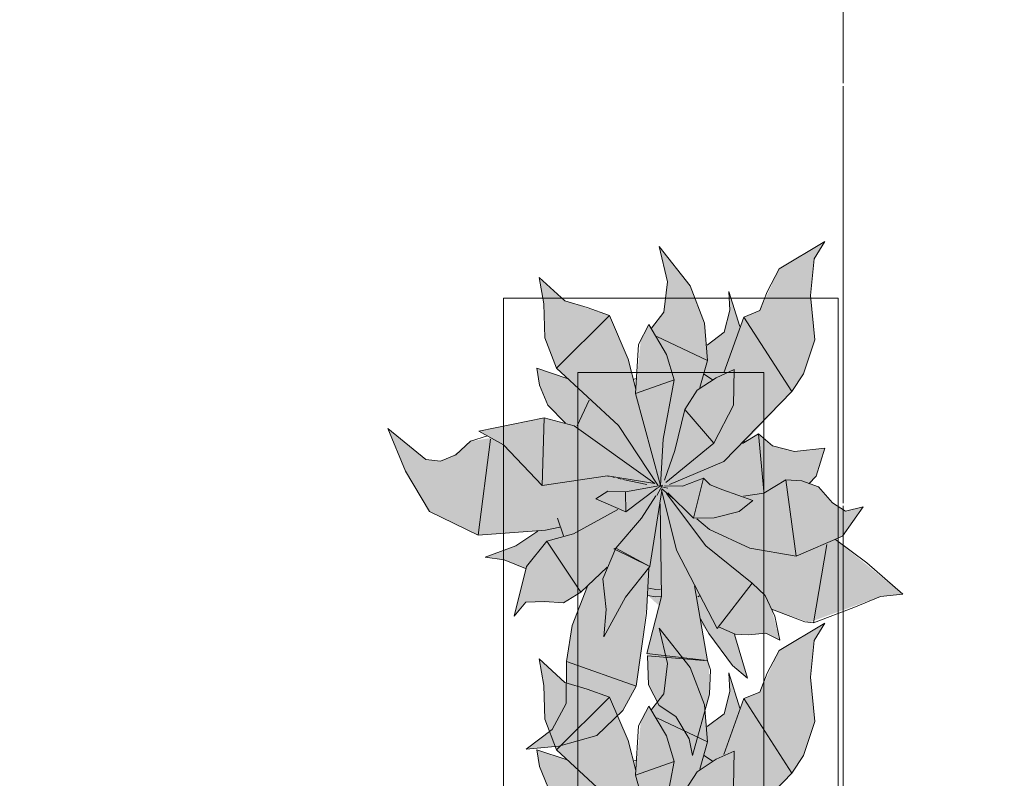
# Model space of a CAD drawing. Header units: millimetres. Extents: x -59761 to 112741, y -57975 to 46221.
# Tile 357 of 421: x 74743 to 76067, y -22523 to -21503. Entities that reach past the tile are written whole.
import ezdxf

# ---------------------------------------------------------------- set-up
doc = ezdxf.new("R2010")
doc.units = ezdxf.units.MM
doc.linetypes.add('короткая штриховая', pattern=[282.222222, 141.111111, -141.111111])
doc.linetypes.add('Штриховая', pattern=[564.444447, 282.222223, -282.222223])
for name, color, linetype in [('Интерьер - Мебель', 7, 'Continuous'), ('Элемент модели - Границы зон', 7, 'Continuous'), ('Элемент Модели - Зона', 7, 'Continuous')]:
    doc.layers.add(name, color=color, linetype=linetype)

msp = doc.modelspace()

# ---------------------------------------------------------------- hatches: boundary and pattern name
at = {"layer": 'Интерьер - Мебель', "linetype": 'Continuous', "lineweight": 0}
for points in [[(75238.13, -22053.02), (75261.57, -22110.26), (75294.14, -22164.58), (75359.54, -22196.44), (75439.45, -22191.05), (75411.7, -22209.81), (75368.65, -22225.9), (75394.53, -22229.53), (75423.13, -22241.17), (75408, -22305.31), (75423.53, -22286.7), (75466.35, -22286.98), (75473.91, -22287.59), (75497.33, -22273.26), (75506.28, -22265.22), (75485.77, -22319.12), (75479.27, -22359.9), (75477.86, -22415.99), (75458.84, -22457.73), (75424.09, -22484.2), (75467.88, -22480.39), (75519.1, -22465.67), (75553.79, -22432.4), (75571.8, -22399.36), (75587.5, -22277.58), (75602.77, -22291.47), (75586.11, -22355.57), (75588.14, -22397.53), (75602.47, -22425.31), (75625.18, -22440.19), (75642.8, -22470.32), (75647.59, -22492.65), (75670.37, -22410.36), (75669.67, -22371.39), (75658.9, -22314.93), (75697.5, -22366.69), (75721.52, -22388.85), (75704.61, -22329.51), (75734.54, -22329.29), (75746.14, -22328.13), (75764.87, -22337.46), (75753.77, -22296.04), (75804.39, -22313.71), (75900.07, -22278.78), (75930.14, -22275.95), (75839.58, -22202.06), (75849.26, -22197.93), (75877.02, -22158.35), (75853.19, -22164.29), (75835.42, -22152.94), (75816.9, -22131.62), (75805.58, -22127.58), (75813.82, -22117.27), (75825.24, -22079.52), (75784.39, -22084.1), (75754.88, -22076.52), (75736.09, -22060.39), (75717.35, -22072.17), (75781.01, -22003.38), (75796.82, -21979.57), (75812.09, -21933.77), (75806.29, -21874.28), (75811.06, -21825.04), (75825.56, -21801.64), (75763.76, -21838.5), (75738.12, -21894.43), (75716.28, -21903.14), (75711.32, -21915.83), (75696.33, -21868.64), (75697.54, -21893.81), (75689.98, -21923.5), (75667.06, -21940.87), (75663.69, -21911.48), (75644.57, -21861.37), (75602.53, -21808.39), (75614.1, -21855.8), (75608.92, -21896.66), (75592.6, -21918.03), (75588.8, -21913.33), (75578.02, -21934.08), (75571.39, -21999.94), (75561.1, -21959.7), (75536.02, -21901.28), (75475.97, -21881.34), (75441.32, -21849.84), (75447.54, -21885.34), (75448.96, -21930.9), (75464.72, -21971.86), (75479.22, -21985.61), (75438.22, -21971.83), (75441.71, -21994.57), (75453.08, -22021.6), (75476.93, -22045.85), (75448.34, -22038.46), (75360.18, -22056.5), (75376.79, -22065.66), (75349.19, -22070.24), (75339.3, -22079.38), (75322.96, -22091.12), (75308.88, -22096.8), (75288.9, -22094.68)], [(75238.13, -22566.06), (75261.57, -22623.31), (75294.14, -22677.63), (75359.54, -22709.49), (75439.45, -22704.1), (75411.7, -22722.86), (75368.65, -22738.95), (75394.53, -22742.58), (75423.13, -22754.21), (75408, -22818.35), (75423.53, -22799.74), (75466.35, -22800.03), (75473.91, -22800.63), (75497.33, -22786.31), (75506.28, -22778.26), (75485.77, -22832.16), (75479.27, -22872.95), (75477.86, -22929.04), (75458.84, -22970.77), (75424.09, -22997.25), (75467.88, -22993.43), (75519.1, -22978.72), (75553.79, -22945.44), (75571.8, -22912.4), (75587.5, -22790.62), (75602.77, -22804.52), (75586.11, -22868.62), (75588.14, -22910.57), (75602.47, -22938.36), (75625.18, -22953.23), (75642.8, -22983.37), (75647.59, -23005.69), (75670.37, -22923.41), (75669.67, -22884.43), (75658.9, -22827.97), (75697.5, -22879.74), (75721.52, -22901.89), (75704.61, -22842.56), (75734.54, -22842.34), (75746.14, -22841.17), (75764.87, -22850.51), (75753.77, -22809.09), (75804.39, -22826.76), (75900.07, -22791.82), (75930.14, -22789), (75839.58, -22715.1), (75849.26, -22710.98), (75877.02, -22671.4), (75853.19, -22677.34), (75835.42, -22665.99), (75816.9, -22644.66), (75805.58, -22640.62), (75813.82, -22630.31), (75825.24, -22592.57), (75784.39, -22597.14), (75754.88, -22589.56), (75736.09, -22573.43), (75717.35, -22585.21), (75781.01, -22516.43), (75796.82, -22492.61), (75812.09, -22446.82), (75806.29, -22387.33), (75811.06, -22338.08), (75825.56, -22314.69), (75763.76, -22351.54), (75738.12, -22407.48), (75716.28, -22416.18), (75711.32, -22428.87), (75696.33, -22381.68), (75697.54, -22406.85), (75689.98, -22436.54), (75667.06, -22453.91), (75663.69, -22424.52), (75644.57, -22374.41), (75602.53, -22321.43), (75614.1, -22368.85), (75608.92, -22409.7), (75592.6, -22431.08), (75588.8, -22426.38), (75578.02, -22447.12), (75571.39, -22512.99), (75561.1, -22472.75), (75536.02, -22414.33), (75475.97, -22394.38), (75441.32, -22362.89), (75447.54, -22398.38), (75448.96, -22443.95), (75464.72, -22484.9), (75479.22, -22498.65), (75438.22, -22484.88), (75441.71, -22507.62), (75453.08, -22534.65), (75476.93, -22558.9), (75448.34, -22551.51), (75360.18, -22569.54), (75376.79, -22578.7), (75349.19, -22583.29), (75339.3, -22592.43), (75322.96, -22604.16), (75308.88, -22609.85), (75288.9, -22607.73)]]:
    msp.add_hatch(color=255, dxfattribs=at).paths.add_polyline_path(points)

# ---------------------------------------------------------------- linework, layer by layer
at = {"layer": 'Интерьер - Мебель', "color": 7, "linetype": 'Continuous', "lineweight": 15}
for p, q in [((75763.76, -21838.5), (75825.56, -21801.64)), ((75763.76, -21838.5), (75825.56, -21801.64)), ((75811.06, -21825.04), (75825.56, -21801.64)), ((75811.06, -21825.04), (75825.56, -21801.64)), ((75602.53, -21808.39), (75614.1, -21855.8)), ((75602.53, -21808.39), (75644.57, -21861.37)), ((75602.53, -21808.39), (75614.1, -21855.8)), ((75602.53, -21808.39), (75644.57, -21861.37)), ((75806.29, -21874.28), (75811.06, -21825.04)), ((75806.29, -21874.28), (75811.06, -21825.04)), ((75748.02, -21869.1), (75763.76, -21838.5)), ((75748.02, -21869.1), (75763.76, -21838.5)), ((75441.32, -21849.84), (75447.54, -21885.34)), ((75441.32, -21849.84), (75475.97, -21881.34)), ((75441.32, -21849.84), (75447.54, -21885.34)), ((75441.32, -21849.84), (75475.97, -21881.34)), ((75608.92, -21896.66), (75614.1, -21855.8)), ((75608.92, -21896.66), (75614.1, -21855.8)), ((75644.57, -21861.37), (75663.69, -21911.48)), ((75644.57, -21861.37), (75663.69, -21911.48)), ((75696.33, -21868.64), (75697.54, -21893.81)), ((75696.33, -21868.64), (75711.32, -21915.83)), ((75696.33, -21868.64), (75697.54, -21893.81)), ((75696.33, -21868.64), (75711.32, -21915.83)), ((75738.12, -21894.43), (75748.02, -21869.1)), ((75738.12, -21894.43), (75748.02, -21869.1)), ((75447.54, -21885.34), (75448.96, -21930.9)), ((75447.54, -21885.34), (75448.96, -21930.9)), ((75475.97, -21881.34), (75505.82, -21890.51)), ((75475.97, -21881.34), (75505.82, -21890.51)), ((75806.29, -21874.28), (75812.09, -21933.77)), ((75806.29, -21874.28), (75812.09, -21933.77)), ((75505.82, -21890.51), (75536.02, -21901.28)), ((75505.82, -21890.51), (75536.02, -21901.28)), ((75592.6, -21918.03), (75608.92, -21896.66)), ((75592.6, -21918.03), (75608.92, -21896.66)), ((75689.98, -21923.5), (75697.54, -21893.81)), ((75689.98, -21923.5), (75697.54, -21893.81)), ((75716.28, -21903.14), (75738.12, -21894.43)), ((75716.28, -21903.14), (75738.12, -21894.43)), ((75464.72, -21971.86), (75536.02, -21901.28)), ((75464.72, -21971.86), (75536.02, -21901.28)), ((75536.02, -21901.28), (75561.1, -21959.7)), ((75536.02, -21901.28), (75561.1, -21959.7)), ((75574.98, -21939.92), (75588.8, -21913.33)), ((75574.98, -21939.92), (75588.8, -21913.33)), ((75588.8, -21913.33), (75612.73, -21953.38)), ((75588.8, -21913.33), (75612.73, -21953.38)), ((75663.69, -21911.48), (75667.44, -21961.4)), ((75663.69, -21911.48), (75667.44, -21961.4)), ((75689.43, -21978.12), (75716.28, -21903.14)), ((75689.43, -21978.12), (75716.28, -21903.14)), ((75716.28, -21903.14), (75781.01, -22003.38)), ((75716.28, -21903.14), (75781.01, -22003.38)), ((75667.06, -21940.87), (75689.98, -21923.5)), ((75667.06, -21940.87), (75689.98, -21923.5)), ((75448.96, -21930.9), (75464.72, -21971.86)), ((75448.96, -21930.9), (75464.72, -21971.86)), ((75599.54, -21929.11), (75667.44, -21961.4)), ((75599.54, -21929.11), (75667.44, -21961.4)), ((75796.82, -21979.57), (75812.09, -21933.77)), ((75796.82, -21979.57), (75812.09, -21933.77)), ((75571.03, -22005.94), (75574.98, -21939.92)), ((75571.03, -22005.94), (75574.98, -21939.92)), ((75561.1, -21959.7), (75571.38, -21999.92)), ((75561.1, -21959.7), (75571.38, -21999.92)), ((75612.73, -21953.38), (75622.87, -21987.62)), ((75612.73, -21953.38), (75622.87, -21987.62)), ((75657.26, -21998.05), (75667.44, -21961.4)), ((75657.26, -21998.05), (75667.44, -21961.4)), ((75438.22, -21971.83), (75441.71, -21994.57)), ((75438.22, -21971.83), (75479.22, -21985.61)), ((75438.22, -21971.83), (75441.71, -21994.57)), ((75438.22, -21971.83), (75479.22, -21985.61)), ((75464.72, -21971.86), (75548.21, -22049.04)), ((75464.72, -21971.86), (75548.21, -22049.04)), ((75679.43, -21984.82), (75703.53, -21973.69)), ((75679.43, -21984.82), (75703.53, -21973.69)), ((75702.68, -22021.68), (75703.53, -21973.69)), ((75702.68, -22021.68), (75703.53, -21973.69)), ((75567.79, -21987.33), (75572.15, -21985.94)), ((75567.79, -21987.33), (75572.15, -21985.94)), ((75571.03, -22005.94), (75622.87, -21987.62)), ((75571.03, -22005.94), (75622.87, -21987.62)), ((75607.92, -22067.39), (75622.87, -21987.62)), ((75607.92, -22067.39), (75622.87, -21987.62)), ((75653.75, -22001.58), (75679.43, -21984.82)), ((75653.75, -22001.58), (75679.43, -21984.82)), ((75663.38, -21979.75), (75674.55, -21987.49)), ((75663.38, -21979.75), (75674.55, -21987.49)), ((75781.02, -22003.38), (75796.82, -21979.57)), ((75781.02, -22003.38), (75796.82, -21979.57)), ((75441.71, -21994.57), (75453.08, -22021.6)), ((75441.71, -21994.57), (75453.08, -22021.6)), ((75571.03, -22005.94), (75604.65, -22129.79)), ((75571.03, -22005.94), (75604.65, -22129.79)), ((75636.98, -22027.4), (75653.75, -22001.58)), ((75636.98, -22027.4), (75653.75, -22001.58)), ((75689.66, -22097.43), (75781.02, -22003.38)), ((75689.66, -22097.43), (75781.02, -22003.38)), ((75492.59, -22049.53), (75508.55, -22014.76)), ((75492.59, -22049.53), (75508.55, -22014.76)), ((75453.08, -22021.6), (75476.93, -22045.85)), ((75453.08, -22021.6), (75476.93, -22045.85)), ((75623.76, -22082.76), (75636.98, -22027.4)), ((75623.76, -22082.76), (75636.98, -22027.4)), ((75636.98, -22027.4), (75676.01, -22072.83)), ((75636.98, -22027.4), (75676.01, -22072.83)), ((75676.01, -22072.83), (75702.68, -22021.68)), ((75676.01, -22072.83), (75702.68, -22021.68)), ((75360.18, -22056.5), (75448.34, -22038.46)), ((75360.18, -22056.5), (75448.34, -22038.46)), ((75445.6, -22129.66), (75448.33, -22038.46)), ((75445.6, -22129.66), (75448.33, -22038.46)), ((75448.34, -22038.46), (75488.35, -22049.49)), ((75448.34, -22038.46), (75488.35, -22049.49)), ((75238.13, -22053.02), (75261.57, -22110.26)), ((75238.13, -22053.02), (75288.9, -22094.68)), ((75238.13, -22053.02), (75261.57, -22110.26)), ((75238.13, -22053.02), (75288.9, -22094.68)), ((75360.18, -22056.5), (75393.4, -22074.82)), ((75360.18, -22056.5), (75393.4, -22074.82)), ((75488.35, -22049.49), (75597.03, -22127.12)), ((75488.35, -22049.49), (75597.03, -22127.12)), ((75548.21, -22049.04), (75600.96, -22129.11)), ((75548.21, -22049.04), (75600.96, -22129.11)), ((75329.41, -22088.52), (75349.19, -22070.24)), ((75329.41, -22088.52), (75349.19, -22070.24)), ((75349.19, -22070.24), (75371.98, -22062.94)), ((75349.19, -22070.24), (75371.98, -22062.94)), ((75359.54, -22196.44), (75375.83, -22067.44)), ((75359.54, -22196.44), (75375.83, -22067.44)), ((75604.65, -22129.79), (75607.92, -22067.39)), ((75604.65, -22129.79), (75607.92, -22067.39)), ((75714.73, -22073.01), (75736.09, -22060.39)), ((75714.73, -22073.01), (75736.09, -22060.39)), ((75716.49, -22069.37), (75717.35, -22072.17)), ((75716.49, -22069.37), (75717.35, -22072.17)), ((75736.09, -22060.39), (75743.36, -22137.59)), ((75736.09, -22060.39), (75754.88, -22076.52)), ((75736.09, -22060.39), (75743.36, -22137.59)), ((75736.09, -22060.39), (75754.88, -22076.52)), ((75393.4, -22074.82), (75445.6, -22129.66)), ((75393.4, -22074.82), (75445.6, -22129.66)), ((75609.74, -22122.3), (75623.76, -22082.76)), ((75609.74, -22122.3), (75623.76, -22082.76)), ((75611.84, -22125.56), (75676.01, -22072.83)), ((75611.84, -22125.56), (75676.01, -22072.83)), ((75754.88, -22076.52), (75784.39, -22084.1)), ((75754.88, -22076.52), (75784.39, -22084.1)), ((75784.39, -22084.1), (75825.24, -22079.52)), ((75784.39, -22084.1), (75825.24, -22079.52)), ((75813.82, -22117.27), (75825.24, -22079.52)), ((75813.82, -22117.27), (75825.24, -22079.52)), ((75288.9, -22094.68), (75308.88, -22096.8)), ((75288.9, -22094.68), (75308.88, -22096.8)), ((75308.88, -22096.8), (75329.41, -22088.52)), ((75308.88, -22096.8), (75329.41, -22088.52)), ((75616.52, -22128.26), (75689.66, -22097.43)), ((75616.52, -22128.26), (75689.66, -22097.43)), ((75261.57, -22110.26), (75294.14, -22164.58)), ((75261.57, -22110.26), (75294.14, -22164.58)), ((75445.6, -22129.66), (75533.47, -22116.82)), ((75445.6, -22129.66), (75533.47, -22116.82)), ((75533.47, -22116.82), (75597.03, -22127.12)), ((75533.47, -22116.82), (75597.03, -22127.12)), ((75533.91, -22117.1), (75535.03, -22117.34)), ((75533.91, -22117.1), (75535.03, -22117.34)), ((75540.61, -22118.56), (75542.84, -22119.04)), ((75540.61, -22118.56), (75542.84, -22119.04)), ((75547.3, -22120.02), (75551.77, -22120.99)), ((75547.3, -22120.02), (75551.77, -22120.99)), ((75554, -22121.48), (75586.32, -22128.53)), ((75554, -22121.48), (75586.32, -22128.53)), ((75634.03, -22130.6), (75662.39, -22119.8)), ((75634.03, -22130.6), (75662.39, -22119.8)), ((75648.83, -22173.57), (75662.39, -22119.8)), ((75648.83, -22173.57), (75662.39, -22119.8)), ((75662.39, -22119.8), (75671.3, -22128.87)), ((75662.39, -22119.8), (75671.3, -22128.87)), ((75743.38, -22139.85), (75772.97, -22121.84)), ((75743.38, -22139.85), (75772.97, -22121.84)), ((75772.97, -22121.84), (75786.71, -22224.8)), ((75772.97, -22121.84), (75794.25, -22123.54)), ((75772.97, -22121.84), (75786.71, -22224.8)), ((75772.97, -22121.84), (75794.25, -22123.54)), ((75794.25, -22123.54), (75816.9, -22131.62)), ((75794.25, -22123.54), (75816.9, -22131.62)), ((75803.89, -22127.51), (75813.82, -22117.27)), ((75803.89, -22127.51), (75813.82, -22117.27)), ((75517.74, -22147.43), (75533.67, -22137.21)), ((75517.74, -22147.43), (75533.67, -22137.21)), ((75533.67, -22137.21), (75557.56, -22138.07)), ((75533.67, -22137.21), (75557.56, -22138.07)), ((75557.56, -22138.07), (75604.65, -22129.79)), ((75557.56, -22138.07), (75604.65, -22129.79)), ((75557.56, -22138.07), (75557.81, -22165.26)), ((75557.56, -22138.07), (75557.81, -22165.26)), ((75557.81, -22165.26), (75600.09, -22133.24)), ((75557.81, -22165.26), (75600.09, -22133.24)), ((75590.23, -22238.37), (75606.15, -22136.33)), ((75590.23, -22238.37), (75606.15, -22136.33)), ((75599.78, -22143.24), (75607.23, -22129.35)), ((75599.78, -22143.24), (75607.23, -22129.35)), ((75600.63, -22132.94), (75607.23, -22129.35)), ((75600.63, -22132.94), (75607.23, -22129.35)), ((75601.78, -22130.3), (75604.04, -22130.84)), ((75601.78, -22130.3), (75604.04, -22130.84)), ((75603.51, -22130.65), (75604.65, -22129.79)), ((75603.51, -22130.65), (75604.65, -22129.79)), ((75606.02, -22135.38), (75626.01, -22216.67)), ((75606.02, -22135.38), (75626.01, -22216.67)), ((75606.3, -22131.39), (75614.22, -22133.31)), ((75606.3, -22131.39), (75614.22, -22133.31)), ((75606.3, -22134.17), (75623.2, -22148.63)), ((75606.3, -22134.17), (75623.2, -22148.63)), ((75610.07, -22129.94), (75634.03, -22130.6)), ((75610.07, -22129.94), (75634.03, -22130.6)), ((75671.3, -22128.87), (75688.05, -22135.43)), ((75671.3, -22128.87), (75688.05, -22135.43)), ((75688.05, -22135.43), (75728.75, -22149.65)), ((75688.05, -22135.43), (75728.75, -22149.65)), ((75816.9, -22131.62), (75835.42, -22152.94)), ((75816.9, -22131.62), (75835.42, -22152.94)), ((75517.74, -22147.43), (75557.81, -22165.26)), ((75517.74, -22147.43), (75557.81, -22165.26)), ((75579.15, -22173.75), (75598.35, -22143.39)), ((75579.15, -22173.75), (75598.35, -22143.39)), ((75612.7, -22140.58), (75665.21, -22210.92)), ((75612.7, -22140.58), (75665.21, -22210.92)), ((75614.4, -22139.46), (75648.83, -22173.57)), ((75614.4, -22139.46), (75648.83, -22173.57)), ((75710.13, -22164.5), (75728.75, -22149.65)), ((75710.13, -22164.5), (75728.75, -22149.65)), ((75715.84, -22144.14), (75743.38, -22139.85)), ((75715.84, -22144.14), (75743.38, -22139.85)), ((75294.14, -22164.58), (75359.54, -22196.44)), ((75294.14, -22164.58), (75359.54, -22196.44)), ((75487.43, -22194.64), (75547.3, -22162.01)), ((75487.43, -22194.64), (75547.3, -22162.01)), ((75603.85, -22154.18), (75605.98, -22279.11)), ((75603.85, -22154.18), (75605.98, -22279.11)), ((75676.63, -22173.18), (75710.13, -22164.5)), ((75676.63, -22173.18), (75710.13, -22164.5)), ((75835.42, -22152.94), (75853.19, -22164.29)), ((75835.42, -22152.94), (75853.19, -22164.29)), ((75849.26, -22197.93), (75877.02, -22158.35)), ((75849.26, -22197.93), (75877.02, -22158.35)), ((75853.19, -22164.29), (75877.02, -22158.35)), ((75853.19, -22164.29), (75877.02, -22158.35)), ((75465.84, -22173.41), (75474.05, -22197.26)), ((75465.84, -22173.41), (75474.05, -22197.26)), ((75544.53, -22213.82), (75579.15, -22173.75)), ((75544.53, -22213.82), (75579.15, -22173.75)), ((75648.83, -22173.57), (75676.63, -22173.18)), ((75648.83, -22173.57), (75676.63, -22173.18)), ((75653.34, -22174.41), (75670.23, -22188.86)), ((75653.34, -22174.41), (75670.23, -22188.86)), ((75359.54, -22196.44), (75450.09, -22189.57)), ((75359.54, -22196.44), (75450.09, -22189.57)), ((75410.06, -22210.92), (75439.45, -22191.05)), ((75410.06, -22210.92), (75439.45, -22191.05)), ((75450.09, -22189.57), (75469.13, -22185.64)), ((75450.09, -22189.57), (75469.13, -22185.64)), ((75670.23, -22188.86), (75724.45, -22214.08)), ((75670.23, -22188.86), (75724.45, -22214.08)), ((75424.39, -22238.71), (75451.86, -22204.34)), ((75424.39, -22238.71), (75451.86, -22204.34)), ((75451.86, -22204.34), (75487.43, -22194.64)), ((75451.86, -22204.34), (75487.43, -22194.64)), ((75451.86, -22204.34), (75497.33, -22273.26)), ((75451.86, -22204.34), (75497.33, -22273.26)), ((75786.71, -22224.8), (75849.26, -22197.93)), ((75786.71, -22224.8), (75849.26, -22197.93)), ((75839.58, -22202.06), (75881.98, -22233.45)), ((75839.58, -22202.06), (75881.98, -22233.45)), ((75368.65, -22225.9), (75410.06, -22210.92)), ((75368.65, -22225.9), (75410.06, -22210.92)), ((75526.93, -22255.25), (75544.53, -22213.82)), ((75526.93, -22255.25), (75544.53, -22213.82)), ((75541.92, -22214.66), (75544.53, -22213.82)), ((75541.92, -22214.66), (75544.53, -22213.82)), ((75541.92, -22214.66), (75590.23, -22238.37)), ((75541.92, -22214.66), (75590.23, -22238.37)), ((75544.53, -22213.82), (75590.23, -22238.37)), ((75544.53, -22213.82), (75590.23, -22238.37)), ((75626.01, -22216.67), (75680.65, -22321.85)), ((75626.01, -22216.67), (75680.65, -22321.85)), ((75665.21, -22210.92), (75727.51, -22260.82)), ((75665.21, -22210.92), (75727.51, -22260.82)), ((75724.45, -22214.08), (75786.71, -22224.8)), ((75724.45, -22214.08), (75786.71, -22224.8)), ((75810.12, -22314.43), (75828.23, -22209.1)), ((75810.12, -22314.43), (75828.23, -22209.1)), ((75368.65, -22225.9), (75394.53, -22229.53)), ((75368.65, -22225.9), (75394.53, -22229.53)), ((75394.53, -22229.53), (75423.13, -22241.17)), ((75394.53, -22229.53), (75423.13, -22241.17)), ((75408, -22305.31), (75424.39, -22238.71)), ((75408, -22305.31), (75424.39, -22238.71)), ((75497.33, -22273.26), (75532.79, -22239.38)), ((75497.33, -22273.26), (75532.79, -22239.38)), ((75557.26, -22279.62), (75590.23, -22238.37)), ((75557.26, -22279.62), (75590.23, -22238.37)), ((75585.59, -22301.21), (75588.8, -22241.2)), ((75585.59, -22301.21), (75588.8, -22241.2)), ((75881.98, -22233.45), (75930.14, -22275.95)), ((75881.98, -22233.45), (75930.14, -22275.95)), ((75526.93, -22255.25), (75531.57, -22296.37)), ((75526.93, -22255.25), (75531.57, -22296.37)), ((75485.98, -22317.8), (75506.28, -22265.22)), ((75485.98, -22317.8), (75506.28, -22265.22)), ((75588.77, -22267.7), (75598.04, -22269.56)), ((75588.77, -22267.7), (75598.04, -22269.56)), ((75598.04, -22269.56), (75604.58, -22269.18)), ((75598.04, -22269.56), (75604.58, -22269.18)), ((75650.16, -22264.64), (75667.65, -22365.22)), ((75650.16, -22264.64), (75667.65, -22365.22)), ((75680.65, -22321.85), (75727.51, -22260.82)), ((75680.65, -22321.85), (75727.51, -22260.82)), ((75727.51, -22260.82), (75745, -22277.37)), ((75727.51, -22260.82), (75745, -22277.37)), ((75473.91, -22287.59), (75497.33, -22273.26)), ((75473.91, -22287.59), (75497.33, -22273.26)), ((75528.32, -22333.2), (75557.26, -22279.62)), ((75528.32, -22333.2), (75557.26, -22279.62)), ((75586.1, -22355.57), (75605.98, -22279.11)), ((75586.1, -22355.57), (75605.98, -22279.11)), ((75587.5, -22277.58), (75597.57, -22279.59)), ((75587.5, -22277.58), (75597.57, -22279.59)), ((75597.57, -22279.59), (75605.37, -22279.14)), ((75597.57, -22279.59), (75605.37, -22279.14)), ((75654.47, -22279.34), (75656.73, -22277.86)), ((75654.47, -22279.34), (75656.73, -22277.86)), ((75745, -22277.37), (75758.03, -22305.57)), ((75745, -22277.37), (75758.03, -22305.57)), ((75864.23, -22293.68), (75900.07, -22278.78)), ((75864.23, -22293.68), (75900.07, -22278.78)), ((75900.07, -22278.78), (75930.14, -22275.95)), ((75900.07, -22278.78), (75930.14, -22275.95)), ((75408, -22305.31), (75423.53, -22286.7)), ((75408, -22305.31), (75423.53, -22286.7)), ((75423.53, -22286.7), (75448.38, -22285.55)), ((75423.53, -22286.7), (75448.38, -22285.55)), ((75448.38, -22285.55), (75473.91, -22287.59)), ((75448.38, -22285.55), (75473.91, -22287.59)), ((75528.32, -22333.2), (75531.57, -22296.37)), ((75528.32, -22333.2), (75531.57, -22296.37)), ((75753.77, -22296.04), (75798.66, -22312.99)), ((75753.77, -22296.04), (75798.66, -22312.99)), ((75810.12, -22314.43), (75864.23, -22293.68)), ((75810.12, -22314.43), (75864.23, -22293.68)), ((75571.8, -22399.36), (75585.59, -22301.21)), ((75571.8, -22399.36), (75585.59, -22301.21)), ((75658.22, -22308.82), (75669.6, -22328.81)), ((75658.22, -22308.82), (75669.6, -22328.81)), ((75758.03, -22305.57), (75764.87, -22337.46)), ((75758.03, -22305.57), (75764.87, -22337.46)), ((75478.26, -22366.29), (75485.98, -22317.8)), ((75478.26, -22366.29), (75485.98, -22317.8)), ((75602.53, -22321.43), (75614.1, -22368.85)), ((75602.53, -22321.43), (75644.57, -22374.41)), ((75602.53, -22321.43), (75614.1, -22368.85)), ((75602.53, -22321.43), (75644.57, -22374.41)), ((75682.22, -22319.82), (75704.61, -22329.51)), ((75682.22, -22319.82), (75704.61, -22329.51)), ((75763.76, -22351.54), (75825.56, -22314.69)), ((75763.76, -22351.54), (75825.56, -22314.69)), ((75798.66, -22312.99), (75810.12, -22314.43)), ((75798.66, -22312.99), (75810.12, -22314.43)), ((75811.06, -22338.08), (75825.56, -22314.69)), ((75811.06, -22338.08), (75825.56, -22314.69)), ((75669.6, -22328.81), (75701.07, -22371.54)), ((75669.6, -22328.81), (75701.07, -22371.54)), ((75703.97, -22330.18), (75721.52, -22388.85)), ((75703.97, -22330.18), (75721.52, -22388.85)), ((75704.61, -22329.51), (75722.93, -22330.45)), ((75704.61, -22329.51), (75722.93, -22330.45)), ((75722.93, -22330.45), (75746.14, -22328.13)), ((75722.93, -22330.45), (75746.14, -22328.13)), ((75746.14, -22328.13), (75764.87, -22337.46)), ((75746.14, -22328.13), (75764.87, -22337.46)), ((75806.29, -22387.33), (75811.06, -22338.08)), ((75806.29, -22387.33), (75811.06, -22338.08)), ((75441.32, -22362.89), (75447.54, -22398.38)), ((75441.32, -22362.89), (75475.97, -22394.38)), ((75441.32, -22362.89), (75447.54, -22398.38)), ((75441.32, -22362.89), (75475.97, -22394.38)), ((75586.1, -22355.57), (75663.25, -22364.7)), ((75586.1, -22355.57), (75663.25, -22364.7)), ((75586.79, -22358.76), (75588.14, -22397.53)), ((75586.79, -22358.76), (75667.65, -22365.22)), ((75586.79, -22358.76), (75588.14, -22397.53)), ((75586.79, -22358.76), (75667.65, -22365.22)), ((75748.02, -22382.15), (75763.76, -22351.54)), ((75748.02, -22382.15), (75763.76, -22351.54)), ((75477.81, -22422.67), (75478.26, -22366.29)), ((75477.81, -22422.67), (75478.26, -22366.29)), ((75478.26, -22366.29), (75571.8, -22399.36)), ((75478.26, -22366.29), (75571.8, -22399.36)), ((75608.92, -22409.7), (75614.1, -22368.85)), ((75608.92, -22409.7), (75614.1, -22368.85)), ((75644.57, -22374.41), (75663.69, -22424.52)), ((75644.57, -22374.41), (75663.69, -22424.52)), ((75667.65, -22365.22), (75671.69, -22377.56)), ((75667.65, -22365.22), (75671.69, -22377.56)), ((75701.07, -22371.54), (75721.52, -22388.85)), ((75701.07, -22371.54), (75721.52, -22388.85)), ((75670.37, -22410.36), (75671.69, -22377.56)), ((75670.37, -22410.36), (75671.69, -22377.56)), ((75696.33, -22381.68), (75697.54, -22406.85)), ((75696.33, -22381.68), (75711.32, -22428.87)), ((75696.33, -22381.68), (75697.54, -22406.85)), ((75696.33, -22381.68), (75711.32, -22428.87)), ((75738.12, -22407.48), (75748.02, -22382.15)), ((75738.12, -22407.48), (75748.02, -22382.15)), ((75806.29, -22387.33), (75812.09, -22446.82)), ((75806.29, -22387.33), (75812.09, -22446.82)), ((75447.54, -22398.38), (75448.96, -22443.94)), ((75447.54, -22398.38), (75448.96, -22443.94)), ((75475.97, -22394.38), (75505.82, -22403.56)), ((75475.97, -22394.38), (75505.82, -22403.56)), ((75553.79, -22432.4), (75571.8, -22399.36)), ((75553.79, -22432.4), (75571.8, -22399.36)), ((75588.14, -22397.53), (75602.47, -22425.31)), ((75588.14, -22397.53), (75602.47, -22425.31)), ((75464.72, -22484.9), (75536.02, -22414.33)), ((75464.72, -22484.9), (75536.02, -22414.33)), ((75505.82, -22403.56), (75536.02, -22414.33)), ((75505.82, -22403.56), (75536.02, -22414.33)), ((75536.02, -22414.33), (75561.1, -22472.75)), ((75536.02, -22414.33), (75561.1, -22472.75)), ((75592.6, -22431.08), (75608.92, -22409.7)), ((75592.6, -22431.08), (75608.92, -22409.7)), ((75647.59, -22492.65), (75670.37, -22410.36)), ((75647.59, -22492.65), (75670.37, -22410.36)), ((75689.43, -22491.16), (75716.28, -22416.18)), ((75689.43, -22491.16), (75716.28, -22416.18)), ((75689.98, -22436.54), (75697.54, -22406.85)), ((75689.98, -22436.54), (75697.54, -22406.85)), ((75716.28, -22416.18), (75738.12, -22407.48)), ((75716.28, -22416.18), (75738.12, -22407.48)), ((75716.28, -22416.18), (75781.01, -22516.43)), ((75716.28, -22416.18), (75781.01, -22516.43)), ((75458.84, -22457.73), (75477.81, -22422.67)), ((75458.84, -22457.73), (75477.81, -22422.67)), ((75574.98, -22452.96), (75588.8, -22426.38)), ((75574.98, -22452.96), (75588.8, -22426.38)), ((75588.8, -22426.38), (75612.73, -22466.42)), ((75588.8, -22426.38), (75612.73, -22466.42)), ((75602.47, -22425.31), (75625.18, -22440.19)), ((75602.47, -22425.31), (75625.18, -22440.19)), ((75663.69, -22424.52), (75667.44, -22474.45)), ((75663.69, -22424.52), (75667.44, -22474.45)), ((75519.1, -22465.67), (75553.79, -22432.4)), ((75519.1, -22465.67), (75553.79, -22432.4)), ((75599.54, -22442.15), (75667.44, -22474.45)), ((75599.54, -22442.15), (75667.44, -22474.45)), ((75625.18, -22440.19), (75642.8, -22470.32)), ((75625.18, -22440.19), (75642.8, -22470.32)), ((75667.06, -22453.91), (75689.98, -22436.54)), ((75667.06, -22453.91), (75689.98, -22436.54)), ((75448.96, -22443.94), (75464.72, -22484.9)), ((75448.96, -22443.94), (75464.72, -22484.9)), ((75571.03, -22518.99), (75574.98, -22452.96)), ((75571.03, -22518.99), (75574.98, -22452.96)), ((75796.82, -22492.61), (75812.09, -22446.82)), ((75796.82, -22492.61), (75812.09, -22446.82)), ((75424.09, -22484.2), (75458.84, -22457.73)), ((75424.09, -22484.2), (75458.84, -22457.73)), ((75467.88, -22480.39), (75519.1, -22465.67)), ((75467.88, -22480.39), (75519.1, -22465.67)), ((75612.73, -22466.42), (75622.87, -22500.67)), ((75612.73, -22466.42), (75622.87, -22500.67)), ((75424.09, -22484.2), (75467.88, -22480.39)), ((75424.09, -22484.2), (75467.88, -22480.39)), ((75561.1, -22472.75), (75571.38, -22512.96)), ((75561.1, -22472.75), (75571.38, -22512.96)), ((75642.8, -22470.32), (75647.59, -22492.65)), ((75642.8, -22470.32), (75647.59, -22492.65)), ((75657.26, -22511.09), (75667.44, -22474.45)), ((75657.26, -22511.09), (75667.44, -22474.45)), ((75438.22, -22484.88), (75441.71, -22507.62)), ((75438.22, -22484.88), (75479.22, -22498.65)), ((75438.22, -22484.88), (75441.71, -22507.62)), ((75438.22, -22484.88), (75479.22, -22498.65)), ((75464.72, -22484.9), (75548.21, -22562.09)), ((75464.72, -22484.9), (75548.21, -22562.09)), ((75663.38, -22492.8), (75674.55, -22500.54)), ((75663.38, -22492.8), (75674.55, -22500.54)), ((75679.43, -22497.87), (75703.53, -22486.73)), ((75679.43, -22497.87), (75703.53, -22486.73)), ((75702.68, -22534.72), (75703.53, -22486.73)), ((75702.68, -22534.72), (75703.53, -22486.73)), ((75781.02, -22516.43), (75796.82, -22492.61)), ((75781.02, -22516.43), (75796.82, -22492.61)), ((75441.71, -22507.62), (75453.08, -22534.65)), ((75441.71, -22507.62), (75453.08, -22534.65)), ((75567.79, -22500.38), (75572.15, -22498.98)), ((75567.79, -22500.38), (75572.15, -22498.98)), ((75571.03, -22518.99), (75622.87, -22500.67)), ((75571.03, -22518.99), (75622.87, -22500.67)), ((75607.92, -22580.44), (75622.87, -22500.67)), ((75607.92, -22580.44), (75622.87, -22500.67)), ((75653.75, -22514.62), (75679.43, -22497.87)), ((75653.75, -22514.62), (75679.43, -22497.87)), ((75571.03, -22518.99), (75604.65, -22642.84)), ((75571.03, -22518.99), (75604.65, -22642.84)), ((75636.98, -22540.45), (75653.75, -22514.62)), ((75636.98, -22540.45), (75653.75, -22514.62)), ((75689.66, -22610.47), (75781.02, -22516.43)), ((75689.66, -22610.47), (75781.02, -22516.43))]:
    msp.add_line(p, q, dxfattribs=at)
at = {"layer": 'Интерьер - Мебель', "color": 7, "linetype": 'Continuous', "lineweight": 5}
for p, q in [((75393.46, -21877.83), (75393.46, -23377.83)), ((75843.46, -21877.83), (75393.46, -21877.83)), ((75843.46, -23377.83), (75843.46, -21877.83)), ((75493.46, -21977.83), (75493.46, -23277.83)), ((75743.46, -21977.83), (75493.46, -21977.83)), ((75743.46, -23277.83), (75743.46, -21977.83))]:
    msp.add_line(p, q, dxfattribs=at)
at = {"layer": 'Элемент модели - Границы зон', "color": 7, "linetype": 'короткая штриховая', "lineweight": 15}
for points in [[(96025, -9000), (94825, -9000), (75238.88, -9000), (75238.88, -16794.88), (75850, -16794.88), (75850, -35690.78)], [(80700, -17700), (80700, -26250), (80650, -26250), (80650, -27750), (80700, -27750), (80700, -35699.94), (75850, -35699.94), (75850, -16794.88)]]:
    msp.add_lwpolyline(points, dxfattribs=at)
at = {"layer": 'Элемент Модели - Зона', "color": 253, "linetype": 'Штриховая', "lineweight": 15, "flags": 128}
for points in [[(-8890, -17680), (-3119.74, -17680), (-3119.74, -14858.42), (142.53, -11594.86), (156.67, -11609), (156.67, -11580), (18300, -11580), (18300, -11600), (32399.73, -11600), (32399.73, -11580), (69081.36, -11580), (72316.72, -14823.47), (72320.06, -15158.11), (72320.06, -17695), (72360, -17695), (72360, -19700), (72120, -19700), (72120, -18300), (71700, -18300), (71700, -17900), (63300, -17900), (63300, -18300), (62700, -18300), (62700, -17900), (54320, -17900), (54320, -27030), (62700, -27030), (62700, -26350), (63300, -26350), (63300, -27540), (67380, -27540), (67380, -26630), (67500, -26630), (67500, -27660), (62920, -27660), (62920, -32819.89), (72120, -32819.89), (72120, -27750), (71650, -27750), (71650, -26250), (72120, -26250), (72120, -21200), (72360, -21200), (72360, -33849.94), (72120, -33849.94), (72120, -33059.89), (54320, -33059.89), (54320, -39349.94), (72120, -39349.94), (72120, -36299.94), (71700.06, -36299.94), (71700.06, -35674.44), (72120, -35674.44), (72120, -35349.94), (72360, -35349.94), (72360, -35679.94), (75850, -35679.94), (75850, -16794.88), (75238.88, -16794.88), (75238.88, -9000), (80700, -9000), (80700, -8700), (81300, -8700), (81300, -9000), (87517.1, -9000), (87517.1, -320), (85530, -320), (85530, 300), (84182.9, 300), (81300, 300), (81300, -300), (80700, -300), (80700, 212.5), (79799.78, 212.5), (72300, 212.5), (72300, -300), (71700, -300), (71700, 212.5), (63300, 212.5), (63300, -300), (62700, -300), (62700, 212.5), (54300, 212.5), (54300, -300), (53700, -300), (53700, 212.5), (45650, 212.5), (45650, -300), (45050, -300), (44950, -300), (44950, -5367.2), (32450.06, -5367.2), (32450.06, -200), (32450.06, 7690), (32460.06, 7690), (32460.06, 13850), (29720, 13850), (29720, 5730), (28964.53, 5730), (28964.53, 212), (27300.06, 212), (27300.06, -300), (26700.06, -300), (26700.06, 212), (18300, 212), (18300, -300), (17700, -300), (17700, 212), (16025.03, 212), (16025.03, -7500), (16025.03, -9042.59), (9300, -9042.59), (9300, -9300), (8700, -9300), (8700, -9042.59), (300, -9042.59), (300, -9300), (-300, -9300), (-300, -9042.59), (-8250, -9042.59), (-8250, -9300), (-8850, -9300), (-8850, -9042.59), (-8890, -9042.59)], [(75850, -35690.78), (75850, -35699.94), (77410, -35699.94), (77410, -35679.94), (80725, -35679.94), (80725, -29900), (80700, -29900), (80700, -28400), (80725, -28400), (80725, -27750), (80650, -27750), (80650, -26250), (80725, -26250), (80725, -25600), (80700, -25600), (80700, -24100), (80725, -24100), (80725, -18300), (80700, -18300), (80700, -17700), (81300, -17700), (81300, -18175), (89700, -18175), (89700, -17700), (90300, -17700), (90300, -18175), (96025, -18175), (96025, -9000), (93380.68, -9000), (90300, -9000), (90300, -9300), (89700, -9300), (89700, -9000), (81300, -9000), (81300, -9300), (80700, -9300), (80700, -9000), (77696.33, -9000), (77696.33, -11247.67), (79332.5, -11247.67), (79332.5, -14421.89), (77696.33, -14421.89), (77696.33, -16794.88), (75850, -16794.88)]]:
    msp.add_lwpolyline(points, close=True, dxfattribs=at)

doc.saveas('drawing.dxf')
